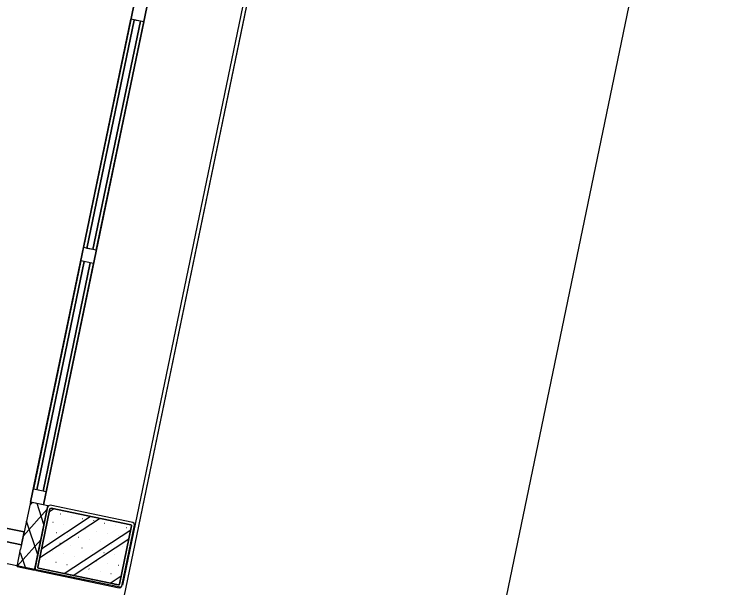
# Model space of a CAD drawing. Extents: x 81065 to 81486, y 452384 to 452681.
# Drawn here: x 81121.765 to 81124.948, y 452526.619 to 452529.201 of the extents above; entities that cross this region are included whole.
import ezdxf

# ---------------------------------------------------------------- set-up
doc = ezdxf.new("R2010")
doc.units = 0
doc.layers.add('B-BH-VH-KANTOPSLUITING-GV', color=7, linetype='Continuous')

msp = doc.modelspace()

# ---------------------------------------------------------------- linework, layer by layer
at = {"layer": 'B-BH-VH-KANTOPSLUITING-GV'}
for p, q in [((81132.8401, 452569.2593), (81123.8386, 452525.8939)), ((81122.2553, 452526.6302), (81131.0942, 452569.2132)), ((81122.2601, 452526.5784), (81123.3031, 452531.5984)), ((81121.8391, 452527.0044), (81122.7541, 452531.4104)), ((81122.7541, 452531.4104), (81121.8391, 452527.0044)), ((81121.8971, 452526.9924), (81122.8121, 452531.3984)), ((81122.8121, 452531.3984), (81121.8971, 452526.9924)), ((81122.3281, 452526.9034), (81123.2421, 452531.3064)), ((81103.0639, 452530.6043), (81122.2433, 452526.6232)), ((81122.0771, 452528.1504), (81122.2911, 452529.1784)), ((81122.2911, 452529.1784), (81122.0771, 452528.1504)), ((81122.0771, 452528.1504), (81122.2911, 452529.1784)), ((81122.2911, 452529.1784), (81122.0771, 452528.1504)), ((81122.0771, 452528.1504), (81122.2911, 452529.1784)), ((81122.2911, 452529.1784), (81122.0771, 452528.1504)), ((81122.0771, 452528.1504), (81122.2911, 452529.1784)), ((81122.2911, 452529.1784), (81122.0771, 452528.1504)), ((81122.0771, 452528.1504), (81122.2911, 452529.1784)), ((81122.2911, 452529.1784), (81122.0771, 452528.1504)), ((81122.0771, 452528.1504), (81122.2911, 452529.1784)), ((81122.2911, 452529.1784), (81122.0771, 452528.1504)), ((81122.0771, 452528.1504), (81122.2911, 452529.1784)), ((81122.2911, 452529.1784), (81122.0771, 452528.1504)), ((81122.0771, 452528.1504), (81122.2911, 452529.1784)), ((81122.2911, 452529.1784), (81122.0771, 452528.1504)), ((81122.0931, 452528.1464), (81122.3061, 452529.1744)), ((81122.3061, 452529.1744), (81122.0931, 452528.1464)), ((81122.0931, 452528.1464), (81122.3061, 452529.1744)), ((81122.3061, 452529.1744), (81122.0931, 452528.1464)), ((81122.0931, 452528.1464), (81122.3061, 452529.1744)), ((81122.3061, 452529.1744), (81122.0931, 452528.1464)), ((81122.3061, 452529.1744), (81122.0931, 452528.1464)), ((81122.0931, 452528.1464), (81122.3061, 452529.1744)), ((81122.0931, 452528.1464), (81122.3061, 452529.1744)), ((81122.3061, 452529.1744), (81122.0931, 452528.1464)), ((81122.0931, 452528.1464), (81122.3061, 452529.1744)), ((81122.3061, 452529.1744), (81122.0931, 452528.1464)), ((81122.0931, 452528.1464), (81122.3061, 452529.1744)), ((81122.3061, 452529.1744), (81122.0931, 452528.1464)), ((81122.0931, 452528.1464), (81122.3061, 452529.1744)), ((81122.3061, 452529.1744), (81122.0931, 452528.1464)), ((81122.1201, 452528.1414), (81122.3341, 452529.1694)), ((81122.3341, 452529.1694), (81122.1201, 452528.1414)), ((81122.1201, 452528.1414), (81122.3341, 452529.1694)), ((81122.3341, 452529.1694), (81122.1201, 452528.1414)), ((81122.1201, 452528.1414), (81122.3341, 452529.1694)), ((81122.3341, 452529.1694), (81122.1201, 452528.1414)), ((81122.3341, 452529.1694), (81122.1201, 452528.1414)), ((81122.1201, 452528.1414), (81122.3341, 452529.1694)), ((81122.1201, 452528.1414), (81122.3341, 452529.1694)), ((81122.3341, 452529.1694), (81122.1201, 452528.1414)), ((81122.1201, 452528.1414), (81122.3341, 452529.1694)), ((81122.3341, 452529.1694), (81122.1201, 452528.1414)), ((81122.1201, 452528.1414), (81122.3341, 452529.1694)), ((81122.3341, 452529.1694), (81122.1201, 452528.1414)), ((81122.1201, 452528.1414), (81122.3341, 452529.1694)), ((81122.3341, 452529.1694), (81122.1201, 452528.1414)), ((81122.1351, 452528.1384), (81122.3491, 452529.1664)), ((81122.3491, 452529.1664), (81122.1351, 452528.1384)), ((81122.1351, 452528.1384), (81122.3491, 452529.1664)), ((81122.3491, 452529.1664), (81122.1351, 452528.1384)), ((81122.1351, 452528.1384), (81122.3491, 452529.1664)), ((81122.3491, 452529.1664), (81122.1351, 452528.1384)), ((81122.1351, 452528.1384), (81122.3491, 452529.1664)), ((81122.3491, 452529.1664), (81122.1351, 452528.1384)), ((81122.1351, 452528.1384), (81122.3491, 452529.1664)), ((81122.3491, 452529.1664), (81122.1351, 452528.1384)), ((81122.1351, 452528.1384), (81122.3491, 452529.1664)), ((81122.3491, 452529.1664), (81122.1351, 452528.1384)), ((81122.1351, 452528.1384), (81122.3491, 452529.1664)), ((81122.3491, 452529.1664), (81122.1351, 452528.1384)), ((81122.1351, 452528.1384), (81122.3491, 452529.1664)), ((81122.3491, 452529.1664), (81122.1351, 452528.1384)), ((81122.3491, 452529.1664), (81122.2911, 452529.1784)), ((81122.3491, 452529.1664), (81122.2911, 452529.1784)), ((81122.3491, 452529.1664), (81122.2911, 452529.1784)), ((81122.3491, 452529.1664), (81122.2911, 452529.1784)), ((81122.3491, 452529.1664), (81122.2911, 452529.1784)), ((81122.3491, 452529.1664), (81122.2911, 452529.1784)), ((81122.3491, 452529.1664), (81122.2911, 452529.1784)), ((81122.3491, 452529.1664), (81122.2911, 452529.1784)), ((81122.3491, 452529.1664), (81122.2911, 452529.1784)), ((81122.3491, 452529.1664), (81122.2911, 452529.1784)), ((81122.3491, 452529.1664), (81122.2911, 452529.1784)), ((81122.3491, 452529.1664), (81122.2911, 452529.1784)), ((81122.3491, 452529.1664), (81122.2911, 452529.1784)), ((81122.3491, 452529.1664), (81122.2911, 452529.1784)), ((81122.3491, 452529.1664), (81122.2911, 452529.1784)), ((81122.3491, 452529.1664), (81122.2911, 452529.1784)), ((81122.3341, 452529.1694), (81122.3061, 452529.1744)), ((81122.3341, 452529.1694), (81122.3061, 452529.1744)), ((81122.3341, 452529.1694), (81122.3061, 452529.1744)), ((81122.3341, 452529.1694), (81122.3061, 452529.1744)), ((81122.3341, 452529.1694), (81122.3061, 452529.1744)), ((81122.3341, 452529.1694), (81122.3061, 452529.1744)), ((81122.3341, 452529.1694), (81122.3061, 452529.1744)), ((81122.3341, 452529.1694), (81122.3061, 452529.1744)), ((81122.3341, 452529.1694), (81122.3061, 452529.1744)), ((81122.3341, 452529.1694), (81122.3061, 452529.1744)), ((81122.3341, 452529.1694), (81122.3061, 452529.1744)), ((81122.3341, 452529.1694), (81122.3061, 452529.1744)), ((81122.3341, 452529.1694), (81122.3061, 452529.1744)), ((81122.3341, 452529.1694), (81122.3061, 452529.1744)), ((81122.3341, 452529.1694), (81122.3061, 452529.1744)), ((81122.3341, 452529.1694), (81122.3061, 452529.1744)), ((81122.1351, 452528.1384), (81122.0771, 452528.1504)), ((81122.1351, 452528.1384), (81122.0771, 452528.1504)), ((81122.1351, 452528.1384), (81122.0771, 452528.1504)), ((81122.1351, 452528.1384), (81122.0771, 452528.1504)), ((81122.1351, 452528.1384), (81122.0771, 452528.1504)), ((81122.1351, 452528.1384), (81122.0771, 452528.1504)), ((81122.1351, 452528.1384), (81122.0771, 452528.1504)), ((81122.1351, 452528.1384), (81122.0771, 452528.1504)), ((81122.1351, 452528.1384), (81122.0771, 452528.1504)), ((81122.1351, 452528.1384), (81122.0771, 452528.1504)), ((81122.1351, 452528.1384), (81122.0771, 452528.1504)), ((81122.1351, 452528.1384), (81122.0771, 452528.1504)), ((81122.1351, 452528.1384), (81122.0771, 452528.1504)), ((81122.1351, 452528.1384), (81122.0771, 452528.1504)), ((81122.1351, 452528.1384), (81122.0771, 452528.1504)), ((81122.1351, 452528.1384), (81122.0771, 452528.1504)), ((81122.1201, 452528.1414), (81122.0931, 452528.1464)), ((81122.1201, 452528.1414), (81122.0931, 452528.1464)), ((81122.1201, 452528.1414), (81122.0931, 452528.1464)), ((81122.1201, 452528.1414), (81122.0931, 452528.1464)), ((81122.1201, 452528.1414), (81122.0931, 452528.1464)), ((81122.1201, 452528.1414), (81122.0931, 452528.1464)), ((81122.1201, 452528.1414), (81122.0931, 452528.1464)), ((81122.1201, 452528.1414), (81122.0931, 452528.1464)), ((81122.1201, 452528.1414), (81122.0931, 452528.1464)), ((81122.1201, 452528.1414), (81122.0931, 452528.1464)), ((81122.1201, 452528.1414), (81122.0931, 452528.1464)), ((81122.1201, 452528.1414), (81122.0931, 452528.1464)), ((81122.1201, 452528.1414), (81122.0931, 452528.1464)), ((81122.1201, 452528.1414), (81122.0931, 452528.1464)), ((81122.1201, 452528.1414), (81122.0931, 452528.1464)), ((81122.1201, 452528.1414), (81122.0931, 452528.1464)), ((81121.8521, 452527.0634), (81122.0651, 452528.0914)), ((81122.0651, 452528.0914), (81121.8521, 452527.0634)), ((81121.8521, 452527.0634), (81122.0651, 452528.0914)), ((81122.0651, 452528.0914), (81121.8521, 452527.0634)), ((81121.8521, 452527.0634), (81122.0651, 452528.0914)), ((81122.0651, 452528.0914), (81121.8521, 452527.0634)), ((81121.8521, 452527.0634), (81122.0651, 452528.0914)), ((81122.0651, 452528.0914), (81121.8521, 452527.0634)), ((81121.8521, 452527.0634), (81122.0651, 452528.0914)), ((81122.0651, 452528.0914), (81121.8521, 452527.0634)), ((81121.8521, 452527.0634), (81122.0651, 452528.0914)), ((81122.0651, 452528.0914), (81121.8521, 452527.0634)), ((81121.8521, 452527.0634), (81122.0651, 452528.0914)), ((81122.0651, 452528.0914), (81121.8521, 452527.0634)), ((81121.8521, 452527.0634), (81122.0651, 452528.0914)), ((81122.0651, 452528.0914), (81121.8521, 452527.0634)), ((81121.8671, 452527.0604), (81122.0811, 452528.0884)), ((81122.0811, 452528.0884), (81121.8671, 452527.0604)), ((81122.0811, 452528.0884), (81121.8671, 452527.0604)), ((81121.8671, 452527.0604), (81122.0811, 452528.0884)), ((81121.8671, 452527.0604), (81122.0811, 452528.0884)), ((81122.0811, 452528.0884), (81121.8671, 452527.0604)), ((81121.8671, 452527.0604), (81122.0811, 452528.0884)), ((81122.0811, 452528.0884), (81121.8671, 452527.0604)), ((81121.8671, 452527.0604), (81122.0811, 452528.0884)), ((81122.0811, 452528.0884), (81121.8671, 452527.0604)), ((81121.8671, 452527.0604), (81122.0811, 452528.0884)), ((81122.0811, 452528.0884), (81121.8671, 452527.0604)), ((81121.8671, 452527.0604), (81122.0811, 452528.0884)), ((81122.0811, 452528.0884), (81121.8671, 452527.0604)), ((81121.8671, 452527.0604), (81122.0811, 452528.0884)), ((81122.0811, 452528.0884), (81121.8671, 452527.0604)), ((81121.8951, 452527.0544), (81122.1081, 452528.0824)), ((81122.1081, 452528.0824), (81121.8951, 452527.0544)), ((81122.1081, 452528.0824), (81121.8951, 452527.0544)), ((81121.8951, 452527.0544), (81122.1081, 452528.0824)), ((81121.8951, 452527.0544), (81122.1081, 452528.0824)), ((81122.1081, 452528.0824), (81121.8951, 452527.0544)), ((81121.8951, 452527.0544), (81122.1081, 452528.0824)), ((81122.1081, 452528.0824), (81121.8951, 452527.0544)), ((81121.8951, 452527.0544), (81122.1081, 452528.0824)), ((81122.1081, 452528.0824), (81121.8951, 452527.0544)), ((81121.8951, 452527.0544), (81122.1081, 452528.0824)), ((81122.1081, 452528.0824), (81121.8951, 452527.0544)), ((81121.8951, 452527.0544), (81122.1081, 452528.0824)), ((81122.1081, 452528.0824), (81121.8951, 452527.0544)), ((81121.8951, 452527.0544), (81122.1081, 452528.0824)), ((81122.1081, 452528.0824), (81121.8951, 452527.0544)), ((81121.9091, 452527.0514), (81122.1231, 452528.0794)), ((81122.1231, 452528.0794), (81121.9091, 452527.0514)), ((81121.9091, 452527.0514), (81122.1231, 452528.0794)), ((81122.1231, 452528.0794), (81121.9091, 452527.0514)), ((81121.9091, 452527.0514), (81122.1231, 452528.0794)), ((81122.1231, 452528.0794), (81121.9091, 452527.0514)), ((81121.9091, 452527.0514), (81122.1231, 452528.0794)), ((81122.1231, 452528.0794), (81121.9091, 452527.0514)), ((81121.9091, 452527.0514), (81122.1231, 452528.0794)), ((81122.1231, 452528.0794), (81121.9091, 452527.0514)), ((81121.9091, 452527.0514), (81122.1231, 452528.0794)), ((81122.1231, 452528.0794), (81121.9091, 452527.0514)), ((81121.9091, 452527.0514), (81122.1231, 452528.0794)), ((81122.1231, 452528.0794), (81121.9091, 452527.0514)), ((81121.9091, 452527.0514), (81122.1231, 452528.0794)), ((81122.1231, 452528.0794), (81121.9091, 452527.0514)), ((81122.1231, 452528.0794), (81122.0651, 452528.0914)), ((81122.1231, 452528.0794), (81122.0651, 452528.0914)), ((81122.1231, 452528.0794), (81122.0651, 452528.0914)), ((81122.1231, 452528.0794), (81122.0651, 452528.0914)), ((81122.1231, 452528.0794), (81122.0651, 452528.0914)), ((81122.1231, 452528.0794), (81122.0651, 452528.0914)), ((81122.1231, 452528.0794), (81122.0651, 452528.0914)), ((81122.1231, 452528.0794), (81122.0651, 452528.0914)), ((81122.1231, 452528.0794), (81122.0651, 452528.0914)), ((81122.1231, 452528.0794), (81122.0651, 452528.0914)), ((81122.1231, 452528.0794), (81122.0651, 452528.0914)), ((81122.1231, 452528.0794), (81122.0651, 452528.0914)), ((81122.1231, 452528.0794), (81122.0651, 452528.0914)), ((81122.1231, 452528.0794), (81122.0651, 452528.0914)), ((81122.1231, 452528.0794), (81122.0651, 452528.0914)), ((81122.1231, 452528.0794), (81122.0651, 452528.0914)), ((81122.1081, 452528.0824), (81122.0811, 452528.0884)), ((81122.1081, 452528.0824), (81122.0811, 452528.0884)), ((81122.1081, 452528.0824), (81122.0811, 452528.0884)), ((81122.1081, 452528.0824), (81122.0811, 452528.0884)), ((81122.1081, 452528.0824), (81122.0811, 452528.0884)), ((81122.1081, 452528.0824), (81122.0811, 452528.0884)), ((81122.1081, 452528.0824), (81122.0811, 452528.0884)), ((81122.1081, 452528.0824), (81122.0811, 452528.0884)), ((81122.1081, 452528.0824), (81122.0811, 452528.0884)), ((81122.1081, 452528.0824), (81122.0811, 452528.0884)), ((81122.1081, 452528.0824), (81122.0811, 452528.0884)), ((81122.1081, 452528.0824), (81122.0811, 452528.0884)), ((81122.1081, 452528.0824), (81122.0811, 452528.0884)), ((81122.1081, 452528.0824), (81122.0811, 452528.0884)), ((81122.1081, 452528.0824), (81122.0811, 452528.0884)), ((81122.1081, 452528.0824), (81122.0811, 452528.0884)), ((81118.2611, 452527.6074), (81121.8101, 452526.8704)), ((81121.8101, 452526.8704), (81118.2611, 452527.6074)), ((81118.2491, 452527.5494), (81121.7981, 452526.8124)), ((81121.7981, 452526.8124), (81118.2491, 452527.5494)), ((81121.9091, 452527.0514), (81121.8521, 452527.0634)), ((81121.9091, 452527.0514), (81121.8521, 452527.0634)), ((81121.9091, 452527.0514), (81121.8521, 452527.0634)), ((81121.9091, 452527.0514), (81121.8521, 452527.0634)), ((81121.9091, 452527.0514), (81121.8521, 452527.0634)), ((81121.9091, 452527.0514), (81121.8521, 452527.0634)), ((81121.9091, 452527.0514), (81121.8521, 452527.0634)), ((81121.9091, 452527.0514), (81121.8521, 452527.0634)), ((81121.9091, 452527.0514), (81121.8521, 452527.0634)), ((81121.9091, 452527.0514), (81121.8521, 452527.0634)), ((81121.9091, 452527.0514), (81121.8521, 452527.0634)), ((81121.9091, 452527.0514), (81121.8521, 452527.0634)), ((81121.9091, 452527.0514), (81121.8521, 452527.0634)), ((81121.9091, 452527.0514), (81121.8521, 452527.0634)), ((81121.9091, 452527.0514), (81121.8521, 452527.0634)), ((81121.9091, 452527.0514), (81121.8521, 452527.0634)), ((81121.8951, 452527.0544), (81121.8671, 452527.0604)), ((81121.8951, 452527.0544), (81121.8671, 452527.0604)), ((81121.8951, 452527.0544), (81121.8671, 452527.0604)), ((81121.8951, 452527.0544), (81121.8671, 452527.0604)), ((81121.8951, 452527.0544), (81121.8671, 452527.0604)), ((81121.8951, 452527.0544), (81121.8671, 452527.0604)), ((81121.8951, 452527.0544), (81121.8671, 452527.0604)), ((81121.8951, 452527.0544), (81121.8671, 452527.0604)), ((81121.8951, 452527.0544), (81121.8671, 452527.0604)), ((81121.8951, 452527.0544), (81121.8671, 452527.0604)), ((81121.8951, 452527.0544), (81121.8671, 452527.0604)), ((81121.8951, 452527.0544), (81121.8671, 452527.0604)), ((81121.8951, 452527.0544), (81121.8671, 452527.0604)), ((81121.8951, 452527.0544), (81121.8671, 452527.0604)), ((81121.8951, 452527.0544), (81121.8671, 452527.0604)), ((81121.8951, 452527.0544), (81121.8671, 452527.0604)), ((81121.8381, 452527.0044), (81121.7941, 452526.7934)), ((81121.8351, 452526.9904), (81121.8471, 452527.0034)), ((81121.9171, 452526.9884), (81121.8381, 452527.0044)), ((81121.8971, 452526.9924), (81121.8391, 452527.0044)), ((81121.8971, 452526.9924), (81121.8391, 452527.0044)), ((81121.8991, 452526.9044), (81121.8681, 452526.9984)), ((81121.8071, 452526.8534), (81121.9131, 452526.9724)), ((81121.8561, 452526.6984), (81121.9171, 452526.9884)), ((81121.9151, 452526.9824), (81121.8591, 452526.7084)), ((81121.8711, 452526.7114), (81121.9261, 452526.9744)), ((81121.9261, 452526.9744), (81121.8711, 452526.7114)), ((81121.9201, 452526.9884), (81121.9151, 452526.9824)), ((81121.9271, 452526.9904), (81121.9201, 452526.9884)), ((81121.9241, 452526.9624), (81121.9421, 452526.9744)), ((81121.9261, 452526.9744), (81121.9281, 452526.9764)), ((81121.9281, 452526.9764), (81121.9261, 452526.9744)), ((81122.2991, 452526.9124), (81121.9271, 452526.9904)), ((81121.9281, 452526.9764), (81121.9311, 452526.9774)), ((81121.9311, 452526.9774), (81121.9281, 452526.9764)), ((81121.9311, 452526.9774), (81122.2911, 452526.9024)), ((81122.2911, 452526.9024), (81121.9311, 452526.9774)), ((81121.8891, 452526.7964), (81122.1081, 452526.9404)), ((81121.9241, 452526.9624), (81121.9241, 452526.9624)), ((81121.9731, 452526.9514), (81121.9741, 452526.9514)), ((81122.0231, 452526.9414), (81122.0231, 452526.9414)), ((81121.8711, 452526.7674), (81121.8211, 452526.9194)), ((81121.8811, 452526.7554), (81122.1501, 452526.9314)), ((81121.9391, 452526.9144), (81121.9401, 452526.9144)), ((81121.9891, 452526.9044), (81121.9891, 452526.9044)), ((81122.0721, 452526.9314), (81122.0731, 452526.9314)), ((81122.1221, 452526.9214), (81122.1221, 452526.9204)), ((81122.1711, 452526.9104), (81122.1721, 452526.9104)), ((81122.2211, 452526.9004), (81122.2211, 452526.9004)), ((81122.2501, 452526.6264), (81122.3071, 452526.9014)), ((81122.2911, 452526.9024), (81122.2941, 452526.9004)), ((81122.2941, 452526.9004), (81122.2911, 452526.9024)), ((81122.2941, 452526.9004), (81122.2941, 452526.8974)), ((81122.2941, 452526.8974), (81122.2941, 452526.9004)), ((81122.3061, 452526.9084), (81122.2991, 452526.9124)), ((81122.3071, 452526.9014), (81122.3061, 452526.9084)), ((81121.7981, 452526.8124), (81121.8101, 452526.8704)), ((81121.7981, 452526.8124), (81121.8101, 452526.8704)), ((81121.9061, 452526.8774), (81121.9061, 452526.8774)), ((81121.9901, 452526.6834), (81122.2911, 452526.8804)), ((81122.0381, 452526.8944), (81122.0391, 452526.8944)), ((81122.0881, 452526.8834), (81122.0881, 452526.8834)), ((81122.1371, 452526.8734), (81122.1381, 452526.8734)), ((81122.2941, 452526.8974), (81122.2401, 452526.6354)), ((81122.2401, 452526.6354), (81122.2941, 452526.8974)), ((81122.2701, 452526.8904), (81122.2711, 452526.8904)), ((81121.9551, 452526.8674), (81121.9561, 452526.8674)), ((81122.0051, 452526.8564), (81122.0061, 452526.8564)), ((81122.0311, 452526.6744), (81122.2821, 452526.8394)), ((81122.0541, 452526.8464), (81122.0551, 452526.8464)), ((81122.1041, 452526.8364), (81122.1051, 452526.8364)), ((81122.1871, 452526.8634), (81122.1871, 452526.8634)), ((81122.2361, 452526.8534), (81122.2371, 452526.8524)), ((81121.8171, 452526.7594), (81121.8851, 452526.8354)), ((81121.9221, 452526.8294), (81121.9221, 452526.8294)), ((81121.9711, 452526.8194), (81121.9721, 452526.8194)), ((81122.0211, 452526.8094), (81122.0211, 452526.8094)), ((81122.1541, 452526.8254), (81122.1541, 452526.8254)), ((81122.2031, 452526.8154), (81122.2041, 452526.8154)), ((81122.2531, 452526.8054), (81122.2531, 452526.8054)), ((81121.7781, 452526.7144), (81121.7941, 452526.7934)), ((81121.8171, 452526.7064), (81121.7941, 452526.7764)), ((81121.8171, 452526.7064), (81121.7941, 452526.7764)), ((81121.8881, 452526.7924), (81121.8891, 452526.7924)), ((81121.9381, 452526.7824), (81121.9381, 452526.7824)), ((81121.9871, 452526.7724), (81121.9881, 452526.7714)), ((81122.0701, 452526.7994), (81122.0711, 452526.7984)), ((81122.1201, 452526.7884), (81122.1201, 452526.7884)), ((81122.1691, 452526.7784), (81122.1701, 452526.7784)), ((81121.7781, 452526.7164), (81121.8171, 452526.7594)), ((81121.9041, 452526.7454), (81121.9041, 452526.7454)), ((81122.0371, 452526.7614), (81122.0371, 452526.7614)), ((81122.0861, 452526.7514), (81122.0871, 452526.7514)), ((81122.1361, 452526.7414), (81122.1371, 452526.7414)), ((81122.2191, 452526.7684), (81122.2191, 452526.7684)), ((81121.7781, 452526.7144), (81121.8561, 452526.6984)), ((81121.8721, 452526.7084), (81121.8711, 452526.7114)), ((81121.8711, 452526.7114), (81121.8721, 452526.7084)), ((81121.9531, 452526.7344), (81121.9541, 452526.7344)), ((81122.0031, 452526.7244), (81122.0041, 452526.7244)), ((81122.0531, 452526.7144), (81122.0531, 452526.7144)), ((81122.1851, 452526.7304), (81122.1861, 452526.7304)), ((81122.2351, 452526.7204), (81122.2361, 452526.7204)), ((81121.8561, 452526.6984), (81121.8571, 452526.6984)), ((81121.8591, 452526.7084), (81121.8601, 452526.7004)), ((81121.8601, 452526.7004), (81121.8661, 452526.6964)), ((81121.8661, 452526.6964), (81122.2381, 452526.6194)), ((81121.8751, 452526.7074), (81121.8721, 452526.7084)), ((81121.8721, 452526.7084), (81121.8751, 452526.7074)), ((81122.2351, 452526.6324), (81121.8751, 452526.7074)), ((81121.8751, 452526.7074), (81122.2351, 452526.6324)), ((81121.9201, 452526.6974), (81121.9211, 452526.6974)), ((81121.9701, 452526.6874), (81121.9701, 452526.6874)), ((81122.1021, 452526.7044), (81122.1031, 452526.7034)), ((81122.1521, 452526.6934), (81122.1521, 452526.6934)), ((81122.2011, 452526.6834), (81122.2021, 452526.6834)), ((81122.0191, 452526.6764), (81122.0201, 452526.6764)), ((81122.0691, 452526.6664), (81122.0691, 452526.6664)), ((81122.1181, 452526.6564), (81122.1191, 452526.6564)), ((81122.1681, 452526.6464), (81122.1681, 452526.6464)), ((81122.1971, 452526.6404), (81122.2471, 452526.6724)), ((81122.2171, 452526.6354), (81122.2181, 452526.6354)), ((81122.2381, 452526.6324), (81122.2351, 452526.6324)), ((81122.2351, 452526.6324), (81122.2381, 452526.6324)), ((81122.2401, 452526.6354), (81122.2381, 452526.6324)), ((81122.2381, 452526.6324), (81122.2401, 452526.6354)), ((81122.2381, 452526.6194), (81122.2461, 452526.6204)), ((81122.2461, 452526.6204), (81122.2501, 452526.6264))]:
    msp.add_line(p, q, dxfattribs=at)

doc.saveas('drawing.dxf')
